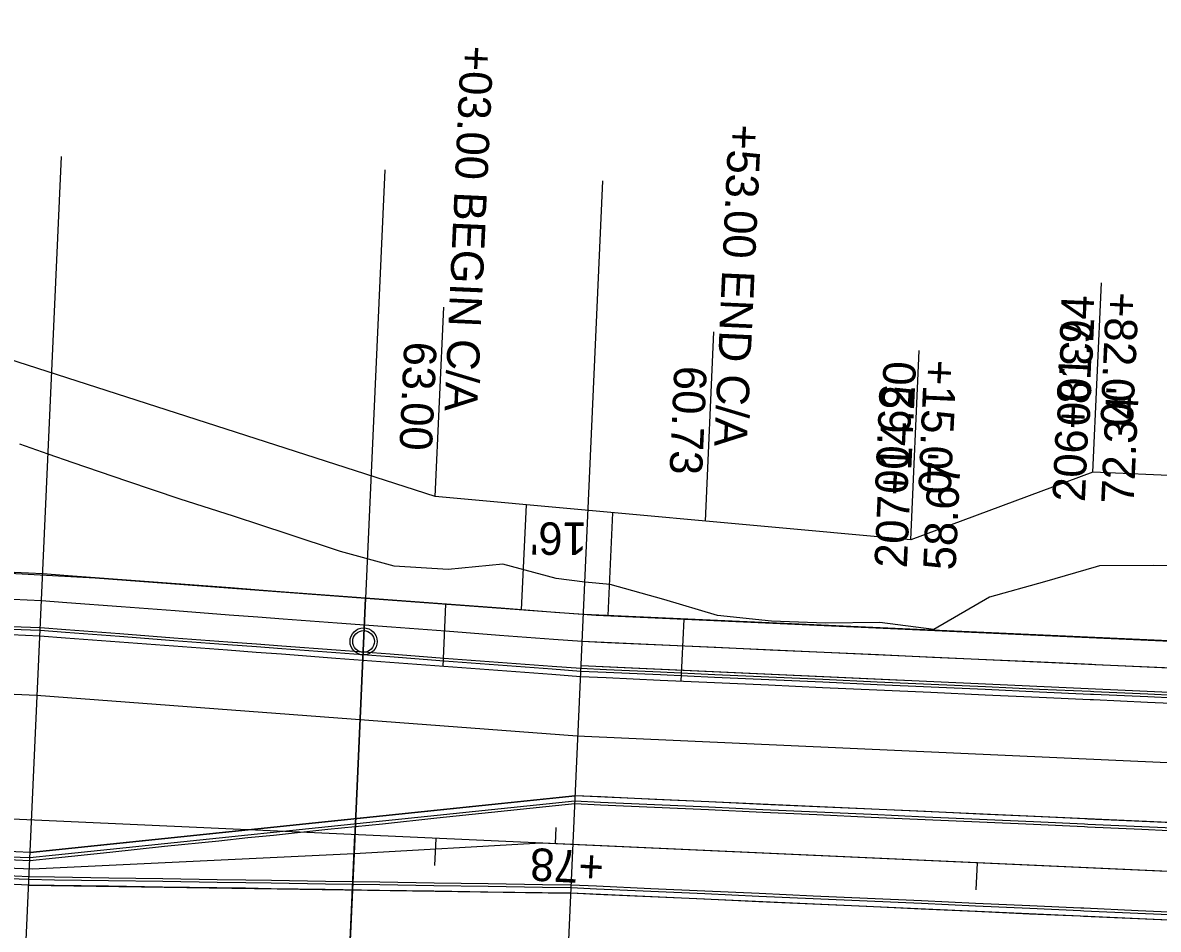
# Model space of a CAD drawing. Extents: x -70 to 701944, y -4 to 666871.
# Drawn here: x 667316.2 to 667525.7, y 656557.9 to 656725.2 of the extents above; entities that cross this region are included whole.
import ezdxf

# ---------------------------------------------------------------- set-up
doc = ezdxf.new("R2010")
doc.units = 0
for name, color, linetype in [('R_Detour', 7, 'Continuous'), ('R_Draft', 7, 'Continuous'), ('R_Drive', 7, 'Continuous'), ('R_Horz Alg', 7, 'Continuous'), ('R_No Plot', 7, 'Continuous'), ('R_Proposed Const Limits', 7, 'Continuous'), ('R_Proposed Road', 7, 'Continuous'), ('R_ROW', 7, 'Continuous'), ('R_ROW Annot', 7, 'Continuous'), ('R_Striping', 7, 'Continuous'), ('R_Water', 7, 'Continuous'), ('T_Indications', 7, 'Continuous')]:
    doc.layers.add(name, color=color, linetype=linetype)

msp = doc.modelspace()

# ---------------------------------------------------------------- linework, layer by layer
at = {"layer": 'R_Detour'}
for p in [(667382.98, 656698.06), (667372.41, 656464.05)]:
    msp.add_line(p, (667377.43, 656575.34), dxfattribs=at)
at = {"layer": 'R_Draft'}
for p, q in [((667312.65, 656464.18), (667323.33, 656700.51)), ((667412.55, 656459.67), (667423.22, 656696))]:
    msp.add_line(p, q, dxfattribs=at)
at = {"layer": 'R_Drive'}
for p, q in [((667408.21, 656616.83), (667409.09, 656636.2)), ((667424.18, 656615.77), (667425.04, 656634.76)), ((667393.73, 656606.4), (667394.24, 656617.88)), ((667437.65, 656603.65), (667438.17, 656615.14))]:
    msp.add_line(p, q, dxfattribs=at)
at = {"layer": 'R_Horz Alg'}
msp.add_line((667725.26, 656559.62), (664961.47, 656684.5), dxfattribs=at)
for points in [[(667392.19, 656569.67), (667392.42, 656574.66)], [(667492.09, 656565.15), (667492.32, 656570.15)]]:
    msp.add_lwpolyline(points, dxfattribs=at)
at = {"layer": 'R_No Plot'}
for p, q in [((667813.84, 656555.62), (664810.54, 656691.32)), ((667725.26, 656559.62), (664961.47, 656684.5))]:
    msp.add_line(p, q, dxfattribs=at)
for points in [[(667294.57, 656624.63), (667329.53, 656622.76), (667379.41, 656619), (667377.28, 656571.83), (667317.89, 656568.96), (667292.1, 656569.97)], [(667379.41, 656619), (667421.96, 656615.87), (667544.18, 656610.35), (667542.27, 656567.89), (667411.81, 656573.78), (667377.31, 656571.83)], [(667377.28, 656571.83), (667374.86, 656518.34), (667415.23, 656519.07), (667539.81, 656513.45), (667542.27, 656567.89), (667411.81, 656573.78)], [(667292.11, 656569.97), (667289.7, 656516.8), (667374.86, 656518.34), (667377.31, 656571.83), (667317.89, 656568.96)]]:
    msp.add_lwpolyline(points, close=True, dxfattribs=at)
msp.add_circle((667379.05, 656611.01), 2.5, dxfattribs=at)
at = {"layer": 'R_Proposed Const Limits'}
for points in [[(667454.29, 656614.75), (667444.33, 656615.77), (667434.45, 656618.74), (667424.57, 656621.5), (667419.88, 656621.97), (667414.61, 656622.62), (667404.72, 656625.25), (667394.66, 656624.31), (667384.68, 656624.88), (667374.79, 656627.59), (667364.93, 656630.85), (667360.29, 656632.41), (667355.07, 656634.16), (667345.2, 656637.29), (667335.34, 656640.62), (667325.48, 656644), (667320.85, 656645.57), (667315.63, 656647.42)], [(667674.08, 656605.17), (667664.51, 656614.74), (667654.44, 656613.45), (667644.32, 656611.17), (667634.18, 656608.25), (667624.7, 656619.84), (667614.73, 656620.73), (667604.76, 656621.62), (667594.78, 656622.5), (667584.81, 656623.38), (667574.84, 656624.16), (667564.84, 656624.36), (667554.84, 656624.55), (667544.83, 656624.69), (667534.83, 656624.88), (667524.83, 656625.02), (667514.82, 656624.98), (667514.21, 656624.8), (667504.67, 656621.99), (667494.53, 656619.19), (667484.25, 656613.22), (667474.3, 656614.49), (667464.29, 656614.4), (667454.29, 656614.75)]]:
    msp.add_lwpolyline(points, dxfattribs=at)
at = {"layer": 'R_Proposed Road'}
for p, q in [((667585.68, 656598.96), (667419.18, 656606.49)), ((667478.63, 656603.8), (667423.08, 656606.31)), ((667317.52, 656572.04), (667418.1, 656582.51)), ((667725.67, 656568.61), (667418.1, 656582.51)), ((667317.25, 656566.04), (667417.28, 656564.53)), ((667724.86, 656550.63), (667417.28, 656564.53))]:
    msp.add_line(p, q, dxfattribs=at)
for points in [[(667534.19, 656610.8), (667524.21, 656611.25), (667514.22, 656611.7), (667513.62, 656611.73), (667504.23, 656612.15), (667494.24, 656612.6), (667484.25, 656613.05), (667474.26, 656613.51), (667464.27, 656613.96), (667454.28, 656614.41), (667444.29, 656614.86), (667434.3, 656615.31), (667424.31, 656615.76), (667419.61, 656615.98), (667414.32, 656616.37), (667404.35, 656617.12), (667394.37, 656617.88), (667384.4, 656618.63), (667374.42, 656619.38), (667364.44, 656620.13), (667359.75, 656620.48), (667354.47, 656620.88), (667344.49, 656621.63), (667334.51, 656622.38), (667324.54, 656623.13), (667319.85, 656623.49), (667314.55, 656623.72)], [(667533.97, 656605.8), (667523.98, 656606.25), (667513.99, 656606.71), (667513.39, 656606.73), (667504, 656607.16), (667494.01, 656607.61), (667484.02, 656608.06), (667474.03, 656608.51), (667464.04, 656608.96), (667454.05, 656609.41), (667444.06, 656609.87), (667434.07, 656610.32), (667424.08, 656610.77), (667419.39, 656610.98), (667414.1, 656611.38), (667404.12, 656612.13), (667394.15, 656612.88), (667384.17, 656613.63), (667374.19, 656614.38), (667364.22, 656615.13), (667359.53, 656615.49), (667354.24, 656615.88), (667344.26, 656616.64), (667334.29, 656617.39), (667324.31, 656618.14), (667319.62, 656618.49), (667314.33, 656618.73)], [(667533.68, 656599.31), (667523.69, 656599.76), (667513.7, 656600.21), (667513.1, 656600.24), (667503.71, 656600.66), (667493.72, 656601.12), (667483.73, 656601.57), (667473.74, 656602.02), (667463.75, 656602.47), (667453.76, 656602.92), (667443.77, 656603.37), (667433.78, 656603.82), (667423.79, 656604.27), (667419.09, 656604.49), (667413.81, 656604.88), (667403.83, 656605.64), (667393.85, 656606.39), (667383.88, 656607.14), (667373.9, 656607.89), (667363.92, 656608.64), (667359.24, 656608.99), (667353.95, 656609.39), (667343.97, 656610.14), (667334, 656610.89), (667324.02, 656611.64), (667319.33, 656612), (667314.04, 656612.24)], [(667533.72, 656600.31), (667523.73, 656600.76), (667513.74, 656601.21), (667513.14, 656601.24), (667503.75, 656601.66), (667493.76, 656602.11), (667483.77, 656602.57), (667473.78, 656603.02), (667463.79, 656603.47), (667453.8, 656603.92), (667443.81, 656604.37), (667433.82, 656604.82), (667423.83, 656605.27), (667419.14, 656605.49), (667413.85, 656605.88), (667403.87, 656606.63), (667393.9, 656607.39), (667383.92, 656608.14), (667373.95, 656608.89), (667363.97, 656609.64), (667359.28, 656609.99), (667353.99, 656610.39), (667344.02, 656611.14), (667334.04, 656611.89), (667324.06, 656612.64), (667319.38, 656613), (667314.08, 656613.24)], [(667533.74, 656600.81), (667523.75, 656601.26), (667513.76, 656601.71), (667513.16, 656601.74), (667503.77, 656602.16), (667493.78, 656602.61), (667483.79, 656603.07), (667473.8, 656603.52), (667463.81, 656603.97), (667453.83, 656604.42), (667443.84, 656604.87), (667433.85, 656605.32), (667423.86, 656605.77), (667419.16, 656605.99), (667413.87, 656606.38), (667403.9, 656607.13), (667393.92, 656607.89), (667383.94, 656608.64), (667373.97, 656609.39), (667363.99, 656610.14), (667359.3, 656610.49), (667354.02, 656610.89), (667344.04, 656611.64), (667334.06, 656612.39), (667324.09, 656613.14), (667319.4, 656613.5), (667314.1, 656613.73)], [(667532.68, 656577.33), (667522.69, 656577.78), (667512.7, 656578.23), (667512.1, 656578.26), (667502.71, 656578.69), (667492.72, 656579.14), (667482.73, 656579.59), (667472.74, 656580.04), (667462.75, 656580.49), (667452.76, 656580.94), (667442.77, 656581.39), (667432.78, 656581.85), (667422.8, 656582.3), (667418.1, 656582.51), (667412.77, 656581.95), (667402.71, 656580.91), (667392.65, 656579.86), (667382.6, 656578.81), (667372.54, 656577.77), (667362.48, 656576.72), (667357.75, 656576.23), (667352.42, 656575.67), (667342.37, 656574.62), (667332.31, 656573.58), (667322.25, 656572.53), (667317.52, 656572.04), (667312.23, 656572.28)], [(667532.62, 656575.83), (667522.63, 656576.29), (667512.64, 656576.74), (667512.04, 656576.76), (667502.65, 656577.19), (667492.66, 656577.64), (667482.67, 656578.09), (667472.68, 656578.54), (667462.69, 656578.99), (667452.7, 656579.44), (667442.71, 656579.9), (667432.72, 656580.35), (667422.73, 656580.8), (667418.03, 656581.01), (667412.7, 656580.46), (667402.64, 656579.41), (667392.59, 656578.36), (667382.53, 656577.31), (667372.47, 656576.27), (667362.41, 656575.22), (667357.69, 656574.73), (667352.36, 656574.17), (667342.3, 656573.13), (667332.24, 656572.08), (667322.18, 656571.03), (667317.46, 656570.54), (667312.16, 656570.78)], [(667532.62, 656575.83), (667522.63, 656576.29), (667512.64, 656576.74), (667512.04, 656576.76), (667502.65, 656577.19), (667492.66, 656577.64), (667482.67, 656578.09), (667472.68, 656578.54), (667462.69, 656578.99), (667452.7, 656579.44), (667442.71, 656579.9), (667432.72, 656580.35), (667422.73, 656580.8), (667418.03, 656581.01), (667412.7, 656580.46), (667402.64, 656579.41), (667392.59, 656578.36), (667382.53, 656577.31), (667372.47, 656576.27), (667362.41, 656575.22), (667357.69, 656574.73), (667352.36, 656574.17), (667342.3, 656573.13), (667332.24, 656572.08), (667322.18, 656571.03), (667317.46, 656570.54), (667312.16, 656570.78)], [(667532.64, 656576.33), (667522.65, 656576.78), (667512.66, 656577.24), (667512.06, 656577.26), (667502.67, 656577.69), (667492.68, 656578.14), (667482.69, 656578.59), (667472.7, 656579.04), (667462.71, 656579.49), (667452.72, 656579.94), (667442.73, 656580.4), (667432.74, 656580.85), (667422.75, 656581.3), (667418.05, 656581.51), (667412.72, 656580.96), (667402.67, 656579.91), (667392.61, 656578.86), (667382.55, 656577.81), (667372.49, 656576.77), (667362.44, 656575.72), (667357.71, 656575.23), (667352.38, 656574.67), (667342.32, 656573.63), (667332.26, 656572.58), (667322.21, 656571.53), (667317.48, 656571.04), (667312.18, 656571.28)], [(667532.64, 656576.33), (667522.65, 656576.78), (667512.66, 656577.24), (667512.06, 656577.26), (667502.67, 656577.69), (667492.68, 656578.14), (667482.69, 656578.59), (667472.7, 656579.04), (667462.71, 656579.49), (667452.72, 656579.94), (667442.73, 656580.4), (667432.74, 656580.85), (667422.75, 656581.3), (667418.05, 656581.51), (667412.72, 656580.96), (667402.67, 656579.91), (667392.61, 656578.86), (667382.55, 656577.81), (667372.49, 656576.77), (667362.44, 656575.72), (667357.71, 656575.23), (667352.38, 656574.67), (667342.32, 656573.63), (667332.26, 656572.58), (667322.21, 656571.53), (667317.48, 656571.04), (667312.18, 656571.28)], [(667531.87, 656559.35), (667521.88, 656559.8), (667511.89, 656560.25), (667511.29, 656560.28), (667501.9, 656560.7), (667491.91, 656561.16), (667481.92, 656561.61), (667471.93, 656562.06), (667461.94, 656562.51), (667451.95, 656562.96), (667441.96, 656563.41), (667431.97, 656563.86), (667421.98, 656564.32), (667417.29, 656564.53), (667411.99, 656564.61), (667401.98, 656564.76), (667391.98, 656564.91), (667381.98, 656565.06), (667371.97, 656565.21), (667361.97, 656565.37), (667357.27, 656565.44), (667351.97, 656565.52), (667341.96, 656565.67), (667331.96, 656565.82), (667321.96, 656565.97), (667317.25, 656566.04), (667311.96, 656566.28)], [(667531.87, 656559.35), (667521.88, 656559.8), (667511.89, 656560.25), (667511.29, 656560.28), (667501.9, 656560.7), (667491.91, 656561.16), (667481.92, 656561.61), (667471.93, 656562.06), (667461.94, 656562.51), (667451.95, 656562.96), (667441.96, 656563.41), (667431.97, 656563.86), (667421.98, 656564.32), (667417.29, 656564.53), (667411.99, 656564.61), (667401.98, 656564.76), (667391.98, 656564.91), (667381.98, 656565.06), (667371.97, 656565.21), (667361.97, 656565.37), (667357.27, 656565.44), (667351.97, 656565.52), (667341.96, 656565.67), (667331.96, 656565.82), (667321.96, 656565.97), (667317.25, 656566.04), (667311.96, 656566.28)], [(667531.92, 656560.35), (667521.93, 656560.8), (667511.94, 656561.25), (667511.34, 656561.28), (667501.95, 656561.7), (667491.96, 656562.15), (667481.97, 656562.61), (667471.98, 656563.06), (667461.99, 656563.51), (667452, 656563.96), (667442.01, 656564.41), (667432.02, 656564.86), (667422.03, 656565.31), (667417.33, 656565.53), (667412.03, 656565.61), (667402.03, 656565.76), (667392.02, 656565.91), (667382.02, 656566.06), (667372.02, 656566.21), (667362.01, 656566.37), (667357.31, 656566.44), (667352.01, 656566.52), (667342.01, 656566.67), (667332, 656566.82), (667322, 656566.97), (667317.3, 656567.04), (667312, 656567.28)], [(667531.92, 656560.35), (667521.93, 656560.8), (667511.94, 656561.25), (667511.34, 656561.28), (667501.95, 656561.7), (667491.96, 656562.15), (667481.97, 656562.61), (667471.98, 656563.06), (667461.99, 656563.51), (667452, 656563.96), (667442.01, 656564.41), (667432.02, 656564.86), (667422.03, 656565.31), (667417.33, 656565.53), (667412.03, 656565.61), (667402.03, 656565.76), (667392.02, 656565.91), (667382.02, 656566.06), (667372.02, 656566.21), (667362.01, 656566.37), (667357.31, 656566.44), (667352.01, 656566.52), (667342.01, 656566.67), (667332, 656566.82), (667322, 656566.97), (667317.3, 656567.04), (667312, 656567.28)], [(667531.94, 656560.85), (667521.95, 656561.3), (667511.96, 656561.75), (667511.36, 656561.78), (667501.97, 656562.2), (667491.98, 656562.65), (667481.99, 656563.11), (667472, 656563.56), (667462.01, 656564.01), (667452.02, 656564.46), (667442.03, 656564.91), (667432.04, 656565.36), (667422.05, 656565.81), (667417.36, 656566.03), (667412.05, 656566.11), (667402.05, 656566.26), (667392.05, 656566.41), (667382.04, 656566.56), (667372.04, 656566.71), (667362.04, 656566.86), (667357.33, 656566.94), (667352.03, 656567.02), (667342.03, 656567.17), (667332.03, 656567.32), (667322.02, 656567.47), (667317.32, 656567.54), (667312.03, 656567.78)], [(667531.94, 656560.85), (667521.95, 656561.3), (667511.96, 656561.75), (667511.36, 656561.78), (667501.97, 656562.2), (667491.98, 656562.65), (667481.99, 656563.11), (667472, 656563.56), (667462.01, 656564.01), (667452.02, 656564.46), (667442.03, 656564.91), (667432.04, 656565.36), (667422.05, 656565.81), (667417.36, 656566.03), (667412.05, 656566.11), (667402.05, 656566.26), (667392.05, 656566.41), (667382.04, 656566.56), (667372.04, 656566.71), (667362.04, 656566.86), (667357.33, 656566.94), (667352.03, 656567.02), (667342.03, 656567.17), (667332.03, 656567.32), (667322.02, 656567.47), (667317.32, 656567.54), (667312.03, 656567.78)]]:
    msp.add_lwpolyline(points, dxfattribs=at)
at = {"layer": 'R_ROW'}
msp.add_line((667414.53, 656576.66), (667414.4, 656573.67), dxfattribs=at)
msp.add_lwpolyline([(668183.45, 656677.29), (668041.7, 656619.63), (667513.59, 656642.26), (667480, 656629.76), (667392.27, 656637.73), (667276.83, 656674.98), (667204.95, 656679.23), (667093.98, 656660.22), (667018.55, 656674.64), (666944.63, 656677.98), (666832.93, 656665.01), (666352.77, 656716.73), (665777.5, 656723.7), (665727.42, 656722.96), (665452.7, 656735.37), (665090.34, 656757.75), (665090.29, 656778.78), (664696.26, 656796.57), (664695.54, 656784.55), (664566.62, 656799.96)], dxfattribs=at)
at = {"layer": 'R_ROW Annot'}
for points in [[(667513.59, 656642.26), (667515.17, 656677.22)], [(667392.27, 656637.73), (667393.85, 656672.7)], [(667442.11, 656633.2), (667443.69, 656668.17)], [(667480, 656629.76), (667481.58, 656664.73)]]:
    msp.add_lwpolyline(points, dxfattribs=at)
at = {"layer": 'R_Striping'}
msp.add_lwpolyline([(667726.16, 656579.6), (667726.15, 656579.6), (667418.43, 656593.51), (667318.67, 656601.02), (667119.04, 656610.04)], dxfattribs=at)
at = {"layer": 'R_Water'}
msp.add_circle((667379.05, 656611.01), 2, dxfattribs=at)
at = {"layer": 'T_Indications'}
for p, q in [((667727.18, 656602.08), (667419.75, 656615.97)), ((667726.96, 656597.08), (667419.38, 656610.98))]:
    msp.add_line(p, q, dxfattribs=at)

# ---------------------------------------------------------------- texts
at = {"layer": 'R_Drive'}
for s, rotation, p in [("16'", 179.7886, (667420.25, 656632.96)), ('+78', 177.0622, (667423.52, 656572.19))]:
    msp.add_text(s, height=6, rotation=rotation, dxfattribs=at).set_placement(p)
at = {"layer": 'R_No Plot'}
for s, height, rotation, p in [('206+81.94 ', 6, 87.4131, (667512.13, 656636.67)), ('207+14.20 ', 6, 87.4131, (667479.28, 656624.46)), ("72.34' ", 6, 87.4131, (667521.12, 656636.26)), ("58.67' ", 6, 87.4131, (667488.27, 656624.06)), ('+', 0.1, 177.4131, (667414.44, 656573.72)), ('+', 0.1, 177.4131, (667415.44, 656573.67))]:
    msp.add_text(s, height=height, rotation=rotation, dxfattribs=at).set_placement(p)
at = {"layer": 'R_ROW Annot'}
for s, p in [('+03.00 BEGIN C/A', (667397.03, 656721.08)), ('+53.00 END C/A', (667446.43, 656706.56)), ('+82.00', (667516.1, 656675.59)), ('73.00', (667507.88, 656670.96)), ('63.00', (667386.56, 656666.43)), ('+15.00', (667482.5, 656663.09)), ('60.73', (667436.4, 656661.97)), ('59.00', (667474.29, 656658.46))]:
    msp.add_text(s, height=6, rotation=267.4131, dxfattribs=at).set_placement(p)

doc.saveas('drawing.dxf')
